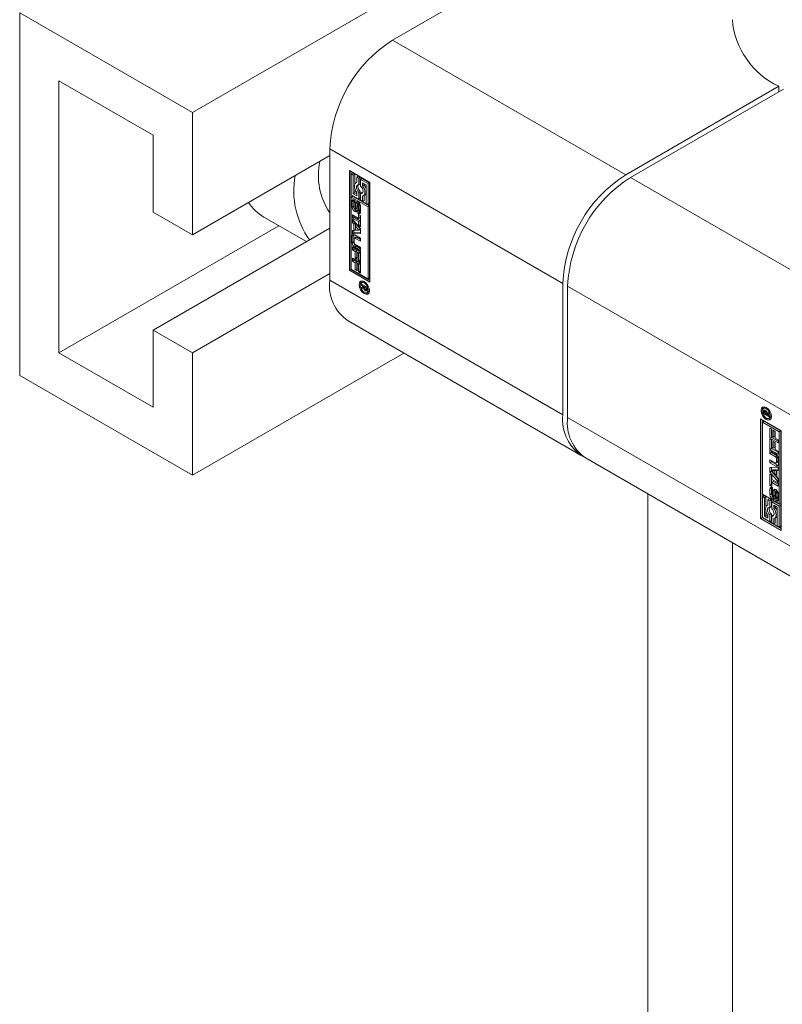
# Model space of a CAD drawing. Header units: millimetres. Extents: x 525 to 29324, y 175 to 20618.
# Tile 262 of 588: x 14097 to 14166, y 13453 to 13542. Entities that reach past the tile are written whole.
import ezdxf

# ---------------------------------------------------------------- set-up
doc = ezdxf.new("R2010")
doc.units = ezdxf.units.MM
doc.linetypes.add('SLD-Centrada-doble', pattern=[12.7, 6.35, -1.27, 1.27, -1.27, 1.27, -1.27])
doc.linetypes.add('SLD-Continua', pattern=[0])

msp = doc.modelspace()

# ---------------------------------------------------------------- linework, layer by layer
at = {"color": 7, "linetype": 'SLD-Continua', "lineweight": 18, "ltscale": 35}
for p, q in [((14161.482, 13561.532), (14112.843, 13533.453)), ((14161.482, 13557.653), (14130.874, 13539.983)), ((14097.286, 13509.771), (14097.286, 13542.433)), ((14112.843, 13533.453), (14097.286, 13542.433)), ((14100.822, 13536.309), (14109.307, 13531.411)), ((14100.822, 13511.813), (14100.822, 13536.309)), ((14151.875, 13527.859), (14165.666, 13535.821)), ((14166.09, 13535.576), (14152.299, 13527.615)), ((14165.666, 13535.331), (14165.666, 13535.821)), ((14112.843, 13522.429), (14112.843, 13533.453)), ((14109.307, 13531.411), (14109.307, 13524.47)), ((14125.217, 13530.185), (14125.217, 13518.345)), ((14125.217, 13529.573), (14112.843, 13522.429)), ((14126.985, 13528.226), (14128.841, 13527.154)), ((14126.985, 13519.244), (14126.985, 13528.226)), ((14127.126, 13528.144), (14127.126, 13519.325)), ((14127.301, 13528.004), (14127.16, 13527.922)), ((14127.16, 13527.922), (14127.16, 13526.044)), ((14127.335, 13527.821), (14127.16, 13527.922)), ((14127.477, 13527.903), (14127.301, 13528.004)), ((14127.477, 13527.903), (14127.335, 13527.821)), ((14127.477, 13527.023), (14127.477, 13527.903)), ((14127.335, 13526.145), (14127.335, 13527.821)), ((14127.65, 13527.176), (14127.576, 13527.133)), ((14127.792, 13527.721), (14127.65, 13527.639)), ((14127.65, 13527.639), (14127.65, 13527.16)), ((14127.825, 13527.538), (14127.65, 13527.639)), ((14127.967, 13527.62), (14127.792, 13527.721)), ((14127.967, 13527.62), (14127.825, 13527.538)), ((14127.825, 13526.931), (14127.825, 13527.538)), ((14127.967, 13527.012), (14127.967, 13527.62)), ((14128.142, 13527.519), (14128.001, 13527.437)), ((14128.001, 13527.437), (14128.001, 13526.83)), ((14128.666, 13527.053), (14128.001, 13527.437)), ((14128.808, 13527.134), (14128.142, 13527.519)), ((14128.176, 13527.133), (14128.491, 13526.952)), ((14128.176, 13526.857), (14128.176, 13527.133)), ((14128.317, 13526.938), (14128.317, 13527.052)), ((14128.808, 13527.134), (14128.666, 13527.053)), ((14128.666, 13525.174), (14128.666, 13527.053)), ((14128.808, 13525.256), (14128.808, 13527.134)), ((14128.841, 13527.154), (14128.841, 13518.172)), ((14127.477, 13526.226), (14127.335, 13526.145)), ((14127.65, 13525.963), (14127.335, 13526.145)), ((14127.477, 13526.226), (14127.477, 13526.577)), ((14127.65, 13526.126), (14127.477, 13526.226)), ((14127.65, 13526.24), (14127.65, 13525.963)), ((14127.967, 13527.012), (14127.825, 13526.931)), ((14127.967, 13526.348), (14127.825, 13526.267)), ((14127.825, 13525.659), (14127.825, 13526.267)), ((14127.967, 13525.741), (14127.967, 13526.348)), ((14128.142, 13526.247), (14128.001, 13526.166)), ((14128.001, 13526.166), (14128.001, 13525.558)), ((14128.184, 13526.242), (14128.142, 13526.247)), ((14128.317, 13526.938), (14128.176, 13526.857)), ((14128.491, 13526.952), (14128.491, 13525.275)), ((14127.16, 13526.044), (14127.825, 13525.659)), ((14127.16, 13525.841), (14127.301, 13525.923)), ((14128.666, 13524.972), (14127.16, 13525.841)), ((14127.16, 13525.841), (14127.16, 13519.345)), ((14127.234, 13524.937), (14127.234, 13525.442)), ((14128.808, 13525.053), (14127.301, 13525.923)), ((14127.376, 13525.019), (14127.376, 13525.524)), ((14127.425, 13525.296), (14127.425, 13524.864)), ((14127.475, 13525.378), (14127.448, 13525.362)), ((14127.475, 13525.375), (14127.457, 13525.365)), ((14127.475, 13525.364), (14127.471, 13525.362)), ((14127.475, 13525.36), (14127.471, 13525.362)), ((14127.475, 13525.568), (14127.475, 13525.36)), ((14127.521, 13524.804), (14127.532, 13525.271)), ((14127.673, 13525.353), (14127.532, 13525.271)), ((14127.663, 13524.886), (14127.673, 13525.353)), ((14127.87, 13525.283), (14127.728, 13525.201)), ((14127.873, 13525.284), (14127.731, 13525.203)), ((14127.894, 13525.28), (14127.754, 13525.199)), ((14127.915, 13525.249), (14127.779, 13525.17)), ((14127.967, 13525.741), (14127.825, 13525.659)), ((14128.001, 13525.558), (14128.176, 13525.457)), ((14128.176, 13525.457), (14128.176, 13525.936)), ((14128.317, 13525.539), (14128.176, 13525.457)), ((14128.251, 13525.964), (14128.392, 13526.045)), ((14128.317, 13525.539), (14128.317, 13526.002)), ((14128.491, 13525.275), (14128.666, 13525.174)), ((14128.808, 13525.256), (14128.666, 13525.174)), ((14109.307, 13524.47), (14112.843, 13522.429)), ((14127.495, 13524.742), (14127.636, 13524.823)), ((14127.637, 13524.824), (14127.496, 13524.742)), ((14127.663, 13524.886), (14127.521, 13524.804)), ((14127.636, 13524.823), (14127.637, 13524.824)), ((14127.704, 13525.136), (14127.694, 13524.665)), ((14127.75, 13524.376), (14127.75, 13524.586)), ((14127.891, 13524.458), (14127.75, 13524.376)), ((14127.776, 13524.585), (14127.917, 13524.667)), ((14127.928, 13524.678), (14127.786, 13524.596)), ((14127.935, 13525.208), (14127.794, 13525.126)), ((14127.937, 13524.703), (14127.796, 13524.621)), ((14127.799, 13524.652), (14127.799, 13525.085)), ((14127.892, 13524.652), (14127.891, 13524.458)), ((14127.94, 13524.734), (14127.94, 13525.166)), ((14127.991, 13525.007), (14127.991, 13524.502)), ((14128.808, 13525.053), (14128.666, 13524.972)), ((14128.666, 13518.475), (14128.666, 13524.972)), ((14128.808, 13518.557), (14128.808, 13525.053)), ((14119.288, 13524.037), (14123.116, 13521.827)), ((14127.258, 13524.227), (14127.811, 13523.908)), ((14127.258, 13523.952), (14127.258, 13524.227)), ((14127.4, 13524.033), (14127.258, 13523.952)), ((14127.811, 13523.632), (14127.258, 13523.952)), ((14127.258, 13523.839), (14127.99, 13522.967)), ((14127.258, 13523.544), (14127.258, 13523.839)), ((14127.4, 13523.626), (14127.258, 13523.544)), ((14127.381, 13523.397), (14127.258, 13523.544)), ((14127.522, 13523.479), (14127.381, 13523.397)), ((14127.4, 13524.033), (14127.4, 13524.146)), ((14127.953, 13523.714), (14127.4, 13524.033)), ((14127.4, 13523.626), (14127.4, 13523.67)), ((14127.522, 13523.479), (14127.4, 13523.626)), ((14127.522, 13522.923), (14127.522, 13523.479)), ((14127.811, 13524.283), (14127.99, 13524.18)), ((14127.811, 13523.908), (14127.811, 13524.283)), ((14127.953, 13523.99), (14127.811, 13523.908)), ((14127.953, 13523.714), (14127.811, 13523.632)), ((14127.811, 13523.258), (14127.811, 13523.632)), ((14127.953, 13523.99), (14127.953, 13524.201)), ((14127.953, 13523.339), (14127.953, 13523.714)), ((14127.99, 13524.18), (14127.99, 13523.154)), ((14120.642, 13523.255), (14100.822, 13511.813)), ((14125.217, 13523.04), (14109.307, 13513.855)), ((14127.258, 13522.836), (14127.381, 13522.841)), ((14127.258, 13522.541), (14127.258, 13522.836)), ((14127.4, 13522.623), (14127.258, 13522.541)), ((14127.381, 13522.841), (14127.381, 13523.397)), ((14127.522, 13522.923), (14127.381, 13522.841)), ((14127.4, 13522.623), (14127.4, 13522.852)), ((14127.99, 13522.645), (14127.4, 13522.623)), ((14127.682, 13523.291), (14127.54, 13523.209)), ((14127.83, 13522.86), (14127.54, 13523.209)), ((14127.54, 13523.209), (14127.54, 13522.846)), ((14127.54, 13522.846), (14127.83, 13522.86)), ((14127.972, 13522.941), (14127.682, 13523.291)), ((14127.953, 13523.339), (14127.811, 13523.258)), ((14127.99, 13523.154), (14127.811, 13523.258)), ((14127.972, 13522.941), (14127.83, 13522.86)), ((14127.99, 13523.318), (14127.953, 13523.339)), ((14127.99, 13522.967), (14127.99, 13522.568)), ((14127.236, 13521.721), (14127.236, 13522.306)), ((14127.99, 13522.568), (14127.258, 13522.541)), ((14127.377, 13521.803), (14127.377, 13522.388)), ((14127.415, 13522.104), (14127.415, 13521.716)), ((14127.578, 13522.233), (14127.437, 13522.151)), ((14127.462, 13522.437), (14127.99, 13522.132)), ((14127.99, 13521.857), (14127.488, 13522.146)), ((14127.99, 13522.02), (14127.629, 13522.228)), ((14127.99, 13522.132), (14127.99, 13521.857)), ((14127.258, 13521.351), (14127.99, 13520.928)), ((14127.258, 13521.077), (14127.258, 13521.351)), ((14127.4, 13521.159), (14127.258, 13521.077)), ((14127.508, 13520.933), (14127.258, 13521.077)), ((14127.4, 13521.159), (14127.4, 13521.269)), ((14127.649, 13521.015), (14127.4, 13521.159)), ((14127.99, 13521.025), (14127.462, 13521.33)), ((14127.488, 13521.59), (14127.99, 13521.301)), ((14127.649, 13521.015), (14127.508, 13520.933)), ((14127.508, 13520.314), (14127.508, 13520.933)), ((14127.99, 13521.188), (14127.603, 13521.411)), ((14127.649, 13520.396), (14127.649, 13521.015)), ((14127.828, 13520.912), (14127.686, 13520.83)), ((14127.811, 13520.758), (14127.686, 13520.83)), ((14127.686, 13520.83), (14127.686, 13520.211)), ((14127.953, 13520.839), (14127.811, 13520.758)), ((14127.953, 13520.839), (14127.828, 13520.912)), ((14127.953, 13520.189), (14127.953, 13520.839)), ((14127.99, 13521.301), (14127.99, 13521.025)), ((14127.99, 13520.928), (14127.99, 13520.004)), ((14127.258, 13520.346), (14127.99, 13519.924)), ((14127.258, 13520.072), (14127.258, 13520.346)), ((14127.4, 13520.154), (14127.258, 13520.072)), ((14127.508, 13519.928), (14127.258, 13520.072)), ((14127.4, 13520.154), (14127.4, 13520.264)), ((14127.649, 13520.01), (14127.4, 13520.154)), ((14127.649, 13520.396), (14127.508, 13520.314)), ((14127.686, 13520.211), (14127.508, 13520.314)), ((14127.649, 13520.01), (14127.508, 13519.928)), ((14127.508, 13519.31), (14127.508, 13519.928)), ((14127.686, 13520.374), (14127.649, 13520.396)), ((14127.649, 13519.391), (14127.649, 13520.01)), ((14127.811, 13520.108), (14127.811, 13520.758)), ((14127.953, 13520.189), (14127.811, 13520.108)), ((14127.99, 13520.004), (14127.811, 13520.108)), ((14127.99, 13520.168), (14127.953, 13520.189)), ((14127.99, 13519.924), (14127.99, 13519)), ((14127.126, 13519.325), (14126.985, 13519.244)), ((14128.841, 13518.172), (14126.985, 13519.244)), ((14127.126, 13519.325), (14128.841, 13518.335)), ((14127.16, 13519.345), (14128.666, 13518.475)), ((14127.649, 13519.391), (14127.508, 13519.31)), ((14127.686, 13519.206), (14127.508, 13519.31)), ((14127.686, 13519.37), (14127.649, 13519.391)), ((14127.828, 13519.907), (14127.686, 13519.825)), ((14127.811, 13519.753), (14127.686, 13519.825)), ((14127.686, 13519.825), (14127.686, 13519.206)), ((14127.953, 13519.835), (14127.811, 13519.753)), ((14127.811, 13519.103), (14127.811, 13519.753)), ((14127.953, 13519.185), (14127.811, 13519.103)), ((14127.99, 13519), (14127.811, 13519.103)), ((14127.953, 13519.835), (14127.828, 13519.907)), ((14127.953, 13519.185), (14127.953, 13519.835)), ((14127.99, 13519.163), (14127.953, 13519.185)), ((14125.217, 13518.958), (14112.843, 13511.814)), ((14128.21, 13518.208), (14128.069, 13518.126)), ((14128.31, 13518.232), (14128.21, 13518.208)), ((14128.666, 13518.475), (14128.808, 13518.557)), ((14128.065, 13518.006), (14128.572, 13517.713)), ((14128.065, 13517.891), (14128.065, 13518.006)), ((14128.165, 13517.949), (14128.065, 13517.891)), ((14128.3, 13517.756), (14128.065, 13517.891)), ((14128.065, 13517.738), (14128.3, 13517.756)), ((14128.065, 13517.604), (14128.065, 13517.738)), ((14128.207, 13517.686), (14128.065, 13517.604)), ((14128.261, 13517.637), (14128.065, 13517.604)), ((14128.207, 13517.686), (14128.207, 13517.749)), ((14128.323, 13517.706), (14128.207, 13517.686)), ((14128.326, 13517.675), (14128.261, 13517.637)), ((14128.4, 13517.813), (14128.3, 13517.756)), ((14128.423, 13517.799), (14128.323, 13517.742)), ((14128.323, 13517.742), (14128.323, 13517.715)), ((14128.489, 13517.647), (14128.323, 13517.742)), ((14128.551, 13517.495), (14128.409, 13517.414)), ((14128.465, 13517.517), (14128.572, 13517.579)), ((14128.572, 13517.584), (14128.476, 13517.529)), ((14128.488, 13517.575), (14128.489, 13517.589)), ((14128.572, 13517.694), (14128.489, 13517.647)), ((14128.572, 13517.652), (14128.489, 13517.604)), ((14128.489, 13517.604), (14128.489, 13517.647)), ((14128.572, 13517.637), (14128.489, 13517.589)), ((14128.489, 13517.589), (14128.489, 13517.604)), ((14128.562, 13517.488), (14128.569, 13517.484)), ((14128.572, 13517.713), (14128.572, 13517.521)), ((14128.581, 13517.239), (14128.723, 13517.321)), ((14146.218, 13506.222), (14146.218, 13518.062)), ((14146.642, 13517.817), (14146.642, 13505.977)), ((14126.874, 13514.683), (14147.875, 13502.559)), ((14109.307, 13513.855), (14109.307, 13506.915)), ((14112.843, 13511.814), (14109.307, 13513.855)), ((14109.307, 13506.915), (14100.822, 13511.813)), ((14112.843, 13500.791), (14112.843, 13511.814)), ((14131.89, 13511.787), (14112.843, 13500.791)), ((14112.843, 13500.791), (14097.286, 13509.771)), ((14164.421, 13506.881), (14164.279, 13506.799)), ((14164.52, 13506.905), (14164.421, 13506.881)), ((14164.019, 13505.866), (14165.876, 13504.795)), ((14164.019, 13496.884), (14164.019, 13505.866)), ((14164.16, 13505.785), (14164.16, 13496.966)), ((14164.289, 13506.325), (14164.289, 13506.517)), ((14164.388, 13506.382), (14164.289, 13506.325)), ((14164.795, 13506.032), (14164.289, 13506.325)), ((14164.372, 13506.449), (14164.371, 13506.434)), ((14164.371, 13506.434), (14164.371, 13506.392)), ((14164.371, 13506.392), (14164.537, 13506.296)), ((14164.373, 13506.463), (14164.372, 13506.449)), ((14164.504, 13506.584), (14164.395, 13506.521)), ((14164.43, 13506.541), (14164.43, 13506.599)), ((14164.534, 13506.55), (14164.458, 13506.506)), ((14164.576, 13506.479), (14164.512, 13506.443)), ((14164.678, 13506.405), (14164.537, 13506.323)), ((14164.678, 13506.378), (14164.537, 13506.296)), ((14164.537, 13506.296), (14164.537, 13506.323)), ((14164.702, 13506.364), (14164.56, 13506.283)), ((14164.795, 13506.3), (14164.56, 13506.283)), ((14164.56, 13506.283), (14164.795, 13506.147)), ((14164.602, 13506.307), (14164.579, 13506.32)), ((14164.6, 13506.401), (14164.795, 13506.434)), ((14164.678, 13506.405), (14164.678, 13506.414)), ((14164.678, 13506.378), (14164.678, 13506.405)), ((14164.795, 13506.371), (14164.702, 13506.364)), ((14164.792, 13505.912), (14164.933, 13505.994)), ((14164.795, 13506.434), (14164.795, 13506.3)), ((14164.795, 13506.147), (14164.795, 13506.032)), ((14164.194, 13505.563), (14164.336, 13505.645)), ((14164.194, 13505.563), (14164.194, 13499.067)), ((14165.7, 13504.693), (14164.194, 13505.563)), ((14165.842, 13504.775), (14164.336, 13505.645)), ((14164.871, 13505.038), (14165.049, 13504.935)), ((14164.871, 13504.115), (14164.871, 13505.038)), ((14165.012, 13504.196), (14165.012, 13504.957)), ((14165.049, 13504.935), (14165.049, 13504.285)), ((14165.012, 13504.196), (14164.871, 13504.115)), ((14165.602, 13503.692), (14164.871, 13504.115)), ((14164.871, 13504.034), (14165.049, 13503.931)), ((14164.871, 13503.11), (14164.871, 13504.034)), ((14165.602, 13503.856), (14165.012, 13504.196)), ((14165.049, 13504.285), (14165.174, 13504.213)), ((14165.174, 13504.832), (14165.353, 13504.729)), ((14165.174, 13504.213), (14165.174, 13504.832)), ((14165.315, 13504.295), (14165.174, 13504.213)), ((14165.315, 13504.295), (14165.315, 13504.75)), ((14165.353, 13504.729), (14165.353, 13504.11)), ((14165.353, 13504.11), (14165.602, 13503.966)), ((14165.602, 13503.966), (14165.602, 13503.692)), ((14165.842, 13504.775), (14165.7, 13504.693)), ((14165.7, 13498.197), (14165.7, 13504.693)), ((14165.842, 13498.279), (14165.842, 13504.775)), ((14165.876, 13504.795), (14165.876, 13495.813)), ((14165.012, 13503.192), (14164.871, 13503.11)), ((14165.602, 13502.688), (14164.871, 13503.11)), ((14165.012, 13503.192), (14165.012, 13503.952)), ((14165.602, 13502.851), (14165.012, 13503.192)), ((14165.049, 13503.931), (14165.049, 13503.28)), ((14165.049, 13503.28), (14165.174, 13503.208)), ((14165.174, 13503.827), (14165.353, 13503.724)), ((14165.174, 13503.208), (14165.174, 13503.827)), ((14165.315, 13503.29), (14165.174, 13503.208)), ((14165.315, 13503.29), (14165.315, 13503.746)), ((14165.353, 13503.724), (14165.353, 13503.105)), ((14165.353, 13503.105), (14165.602, 13502.961)), ((14148.3, 13502.314), (14167.643, 13491.147)), ((14164.871, 13503.014), (14165.398, 13502.709)), ((14164.871, 13502.738), (14164.871, 13503.014)), ((14165.012, 13502.819), (14164.871, 13502.738)), ((14165.372, 13502.448), (14164.871, 13502.738)), ((14164.871, 13502.182), (14165.372, 13501.892)), ((14164.871, 13501.906), (14164.871, 13502.182)), ((14165.012, 13502.819), (14165.012, 13502.932)), ((14165.514, 13502.53), (14165.012, 13502.819)), ((14165.445, 13501.934), (14165.445, 13502.322)), ((14165.586, 13502.015), (14165.586, 13502.404)), ((14165.602, 13502.961), (14165.602, 13502.688)), ((14165.625, 13502.317), (14165.625, 13501.732)), ((14165.012, 13501.988), (14164.871, 13501.906)), ((14165.398, 13501.601), (14164.871, 13501.906)), ((14164.871, 13501.47), (14165.602, 13501.497)), ((14164.871, 13501.071), (14164.871, 13501.47)), ((14165.012, 13501.988), (14165.012, 13502.1)), ((14165.54, 13501.683), (14165.012, 13501.988)), ((14165.012, 13501.153), (14165.012, 13501.475)), ((14165.424, 13501.887), (14165.565, 13501.969)), ((14165.602, 13501.497), (14165.602, 13501.202)), ((14165.012, 13501.153), (14164.871, 13501.071)), ((14165.602, 13500.199), (14164.871, 13501.071)), ((14164.871, 13500.884), (14165.049, 13500.781)), ((14164.871, 13499.859), (14164.871, 13500.884)), ((14165.602, 13500.45), (14165.012, 13501.153)), ((14165.012, 13499.94), (14165.012, 13500.802)), ((14165.171, 13501.26), (14165.03, 13501.178)), ((14165.32, 13501.193), (14165.03, 13501.178)), ((14165.03, 13501.178), (14165.32, 13500.829)), ((14165.049, 13500.781), (14165.049, 13500.406)), ((14165.049, 13500.406), (14165.602, 13500.087)), ((14165.461, 13501.274), (14165.171, 13501.26)), ((14165.461, 13501.274), (14165.32, 13501.193)), ((14165.32, 13500.829), (14165.32, 13501.193)), ((14165.461, 13500.911), (14165.32, 13500.829)), ((14165.461, 13500.911), (14165.461, 13501.274)), ((14165.602, 13501.268), (14165.479, 13501.197)), ((14165.602, 13501.202), (14165.479, 13501.197)), ((14165.479, 13501.197), (14165.479, 13500.641)), ((14165.479, 13500.641), (14165.602, 13500.494)), ((14165.602, 13500.494), (14165.602, 13500.199)), ((14164.869, 13499.031), (14164.869, 13499.536)), ((14165.012, 13499.94), (14164.871, 13499.859)), ((14165.049, 13499.756), (14164.871, 13499.859)), ((14165.01, 13499.113), (14165.01, 13499.618)), ((14165.049, 13499.919), (14165.012, 13499.94)), ((14165.191, 13500.212), (14165.049, 13500.13)), ((14165.049, 13500.13), (14165.049, 13499.756)), ((14165.602, 13499.811), (14165.049, 13500.13)), ((14165.111, 13499.662), (14165.11, 13499.452)), ((14165.602, 13499.974), (14165.191, 13500.212)), ((14165.602, 13500.087), (14165.602, 13499.811)), ((14153.855, 13158.654), (14153.855, 13499.107)), ((14153.855, 13158.654), (14153.855, 13499.107)), ((14153.855, 13158.654), (14153.855, 13499.107)), ((14153.855, 13158.654), (14153.855, 13499.107)), ((14153.855, 13158.654), (14153.855, 13499.107)), ((14164.194, 13499.067), (14165.7, 13498.197)), ((14164.336, 13498.946), (14164.194, 13498.864)), ((14164.369, 13498.763), (14164.194, 13498.864)), ((14164.194, 13498.864), (14164.194, 13496.986)), ((14164.511, 13498.845), (14164.336, 13498.946)), ((14164.511, 13498.845), (14164.369, 13498.763)), ((14164.369, 13497.087), (14164.369, 13498.763)), ((14164.511, 13497.965), (14164.511, 13498.845)), ((14164.826, 13498.663), (14164.685, 13498.581)), ((14165.001, 13498.562), (14164.826, 13498.663)), ((14165.062, 13499.386), (14165.062, 13498.954)), ((14165.11, 13499.468), (14165.085, 13499.453)), ((14165.132, 13498.837), (14165.274, 13498.919)), ((14165.156, 13498.903), (14165.166, 13499.373)), ((14165.298, 13498.984), (14165.308, 13499.455)), ((14165.339, 13499.234), (14165.329, 13498.767)), ((14165.507, 13499.378), (14165.366, 13499.297)), ((14165.386, 13498.679), (14165.389, 13498.676)), ((14165.386, 13498.47), (14165.386, 13498.679)), ((14165.543, 13499.354), (14165.407, 13499.275)), ((14165.413, 13498.676), (14165.554, 13498.758)), ((14165.568, 13499.311), (14165.428, 13499.231)), ((14165.436, 13498.743), (14165.436, 13499.175)), ((14165.527, 13498.551), (14165.527, 13498.742)), ((14165.577, 13498.824), (14165.577, 13499.256)), ((14165.626, 13499.101), (14165.626, 13498.596)), ((14164.685, 13498.118), (14164.61, 13498.075)), ((14164.685, 13498.581), (14164.685, 13498.102)), ((14164.86, 13498.48), (14164.685, 13498.581)), ((14165.001, 13498.562), (14164.86, 13498.48)), ((14164.86, 13497.873), (14164.86, 13498.48)), ((14165.001, 13497.954), (14164.86, 13497.873)), ((14165.001, 13497.954), (14165.001, 13498.562)), ((14165.176, 13498.461), (14165.035, 13498.379)), ((14165.7, 13497.995), (14165.035, 13498.379)), ((14165.035, 13498.379), (14165.035, 13497.772)), ((14165.842, 13498.076), (14165.176, 13498.461)), ((14165.21, 13497.799), (14165.21, 13498.076)), ((14165.21, 13498.076), (14165.525, 13497.894)), ((14165.352, 13497.88), (14165.21, 13497.799)), ((14165.352, 13497.88), (14165.352, 13497.994)), ((14165.527, 13498.551), (14165.386, 13498.47)), ((14165.525, 13497.894), (14165.525, 13496.217)), ((14165.7, 13498.197), (14165.842, 13498.279)), ((14165.842, 13498.076), (14165.7, 13497.995)), ((14165.7, 13496.116), (14165.7, 13497.995)), ((14165.842, 13496.198), (14165.842, 13498.076)), ((14164.16, 13496.966), (14164.019, 13496.884)), ((14165.876, 13495.813), (14164.019, 13496.884)), ((14165.876, 13495.976), (14164.16, 13496.966)), ((14164.194, 13496.986), (14164.86, 13496.601)), ((14164.511, 13497.168), (14164.369, 13497.087)), ((14164.685, 13496.905), (14164.369, 13497.087)), ((14164.511, 13497.168), (14164.511, 13497.519)), ((14164.685, 13497.068), (14164.511, 13497.168)), ((14164.685, 13497.182), (14164.685, 13496.905)), ((14165.001, 13497.29), (14164.86, 13497.209)), ((14164.86, 13496.601), (14164.86, 13497.209)), ((14165.001, 13496.683), (14165.001, 13497.29)), ((14165.176, 13497.189), (14165.035, 13497.108)), ((14165.035, 13497.108), (14165.035, 13496.5)), ((14165.218, 13497.184), (14165.176, 13497.189)), ((14165.21, 13496.399), (14165.21, 13496.878)), ((14165.285, 13496.906), (14165.426, 13496.987)), ((14165.352, 13496.481), (14165.352, 13496.944)), ((14165.001, 13496.683), (14164.86, 13496.601)), ((14165.035, 13496.5), (14165.21, 13496.399)), ((14165.352, 13496.481), (14165.21, 13496.399)), ((14165.525, 13496.217), (14165.7, 13496.116)), ((14165.842, 13496.198), (14165.7, 13496.116)), ((14161.482, 13494.704), (14161.482, 12561.971))]:
    msp.add_line(p, q, dxfattribs=at)
at = {"color": 8, "linetype": 'SLD-Centrada-doble', "lineweight": 18, "ltscale": 35}
for p, q in [((14130.874, 13539.983), (14151.875, 13527.859)), ((14125.217, 13530.185), (14146.218, 13518.062)), ((14173.3, 13515.491), (14152.299, 13527.615)), ((14127.376, 13525.524), (14127.234, 13525.442)), ((14127.893, 13525.281), (14127.753, 13525.2)), ((14127.376, 13525.019), (14127.234, 13524.937)), ((14127.464, 13524.539), (14127.606, 13524.621)), ((14127.653, 13524.843), (14127.512, 13524.762)), ((14127.762, 13524.369), (14127.903, 13524.451)), ((14127.94, 13525.166), (14127.799, 13525.085)), ((14127.94, 13524.734), (14127.799, 13524.652)), ((14127.377, 13522.388), (14127.236, 13522.306)), ((14127.377, 13521.803), (14127.236, 13521.721)), ((14127.629, 13522.228), (14127.488, 13522.146)), ((14127.603, 13521.411), (14127.462, 13521.33)), ((14125.217, 13518.345), (14146.218, 13506.222)), ((14128.325, 13518.101), (14128.421, 13518.156)), ((14128.411, 13517.527), (14128.332, 13517.481)), ((14128.407, 13517.415), (14128.549, 13517.496)), ((14128.42, 13517.407), (14128.562, 13517.488)), ((14128.572, 13517.624), (14128.488, 13517.575)), ((14128.529, 13517.401), (14128.518, 13517.395)), ((14167.643, 13505.693), (14146.642, 13517.817)), ((14128.325, 13517.142), (14128.455, 13517.217)), ((14164.4, 13506.648), (14164.299, 13506.59)), ((14164.632, 13506.829), (14164.535, 13506.774)), ((14167.643, 13493.853), (14146.642, 13505.977)), ((14164.43, 13506.599), (14164.289, 13506.517)), ((14164.514, 13506.574), (14164.424, 13506.522)), ((14164.529, 13506.557), (14164.45, 13506.511)), ((14164.666, 13505.89), (14164.535, 13505.815)), ((14165.514, 13502.53), (14165.372, 13502.448)), ((14165.586, 13502.404), (14165.445, 13502.322)), ((14165.54, 13501.683), (14165.398, 13501.601)), ((14165.586, 13502.015), (14165.445, 13501.934)), ((14165.01, 13499.618), (14164.869, 13499.536)), ((14165.01, 13499.113), (14164.869, 13499.031)), ((14165.11, 13499.466), (14165.092, 13499.456)), ((14165.24, 13498.715), (14165.099, 13498.633)), ((14165.287, 13498.933), (14165.145, 13498.851)), ((14165.295, 13498.959), (14165.154, 13498.878)), ((14165.298, 13498.984), (14165.156, 13498.903)), ((14165.308, 13499.455), (14165.166, 13499.373)), ((14165.388, 13499.294), (14165.528, 13499.375)), ((14165.56, 13498.762), (14165.419, 13498.681)), ((14165.573, 13498.789), (14165.432, 13498.707)), ((14165.577, 13499.256), (14165.436, 13499.175)), ((14165.577, 13498.824), (14165.436, 13498.743)), ((14165.537, 13498.545), (14165.396, 13498.464))]:
    msp.add_line(p, q, dxfattribs=at)
at = {"color": 7, "linetype": 'SLD-Continua', "lineweight": 18, "ltscale": 35, "flags": 128}
for points in [[(14127.65, 13527.16), (14127.561, 13527.123), (14127.493, 13527.052), (14127.45, 13526.95), (14127.436, 13526.824), (14127.45, 13526.681), (14127.493, 13526.529), (14127.561, 13526.379), (14127.65, 13526.24)], [(14127.825, 13526.267), (14127.74, 13526.365), (14127.672, 13526.481), (14127.628, 13526.604), (14127.613, 13526.722), (14127.628, 13526.822), (14127.672, 13526.894), (14127.74, 13526.932), (14127.825, 13526.931)], [(14128.001, 13526.83), (14128.086, 13526.732), (14128.155, 13526.615), (14128.198, 13526.492), (14128.214, 13526.375), (14128.198, 13526.275), (14128.155, 13526.202), (14128.086, 13526.165), (14128.001, 13526.166)], [(14128.176, 13525.936), (14128.265, 13525.973), (14128.333, 13526.044), (14128.376, 13526.146), (14128.39, 13526.273), (14128.376, 13526.416), (14128.333, 13526.567), (14128.265, 13526.717), (14128.176, 13526.857)], [(14127.389, 13525.604), (14127.38, 13525.573), (14127.376, 13525.524)], [(14127.686, 13525.434), (14127.677, 13525.403), (14127.673, 13525.353)], [(14127.873, 13525.284), (14127.87, 13525.283), (14127.87, 13525.283)], [(14127.606, 13524.621), (14127.65, 13524.6), (14127.681, 13524.592)], [(14127.903, 13524.451), (14127.948, 13524.43), (14127.979, 13524.422)], [(14127.935, 13525.208), (14127.934, 13525.213), (14127.933, 13525.217)], [(14127.389, 13522.465), (14127.381, 13522.437), (14127.377, 13522.388)], [(14128.325, 13517.142), (14128.146, 13517.286), (14127.994, 13517.491), (14127.892, 13517.725), (14127.857, 13517.953), (14127.892, 13518.139), (14127.994, 13518.256), (14128.146, 13518.286), (14128.325, 13518.223)], [(14128.325, 13518.101), (14128.186, 13518.149), (14128.069, 13518.126), (14127.99, 13518.036), (14127.963, 13517.892), (14127.99, 13517.716), (14128.069, 13517.535), (14128.186, 13517.376), (14128.325, 13517.264)], [(14127.998, 13518.052), (14128.034, 13518.221), (14128.072, 13518.284)], [(14128.325, 13518.223), (14128.504, 13518.079), (14128.656, 13517.874), (14128.758, 13517.64), (14128.793, 13517.412), (14128.758, 13517.226), (14128.656, 13517.109), (14128.504, 13517.08), (14128.325, 13517.142)], [(14128.325, 13517.264), (14128.464, 13517.216), (14128.581, 13517.239), (14128.66, 13517.329), (14128.687, 13517.473), (14128.66, 13517.649), (14128.581, 13517.831), (14128.464, 13517.989), (14128.325, 13518.101)], [(14128.723, 13517.321), (14128.723, 13517.321), (14128.793, 13517.395)], [(14128.719, 13517.163), (14128.646, 13517.161), (14128.482, 13517.215)], [(14164.535, 13505.815), (14164.356, 13505.96), (14164.204, 13506.164), (14164.103, 13506.399), (14164.067, 13506.626), (14164.103, 13506.812), (14164.204, 13506.929), (14164.356, 13506.959), (14164.535, 13506.896)], [(14164.535, 13506.774), (14164.397, 13506.822), (14164.279, 13506.799), (14164.201, 13506.709), (14164.173, 13506.565), (14164.201, 13506.389), (14164.279, 13506.208), (14164.397, 13506.049), (14164.535, 13505.937)], [(14164.209, 13506.725), (14164.244, 13506.894), (14164.283, 13506.957)], [(14164.535, 13506.896), (14164.715, 13506.752), (14164.867, 13506.547), (14164.968, 13506.313), (14165.004, 13506.085), (14164.968, 13505.899), (14164.867, 13505.782), (14164.715, 13505.753), (14164.535, 13505.815)], [(14164.535, 13505.937), (14164.674, 13505.889), (14164.792, 13505.912), (14164.87, 13506.002), (14164.898, 13506.147), (14164.87, 13506.323), (14164.792, 13506.504), (14164.674, 13506.662), (14164.535, 13506.774)], [(14164.93, 13505.836), (14164.856, 13505.834), (14164.692, 13505.888)], [(14164.933, 13505.994), (14164.933, 13505.994), (14165.003, 13506.068)], [(14165.54, 13501.683), (14165.584, 13501.662), (14165.613, 13501.655)], [(14165.023, 13499.698), (14165.015, 13499.667), (14165.01, 13499.618)], [(14165.32, 13499.528), (14165.313, 13499.502), (14165.308, 13499.455)], [(14165.24, 13498.715), (14165.285, 13498.694), (14165.316, 13498.686)], [(14164.685, 13498.102), (14164.595, 13498.065), (14164.527, 13497.994), (14164.485, 13497.892), (14164.47, 13497.766), (14164.485, 13497.623), (14164.527, 13497.471), (14164.595, 13497.321), (14164.685, 13497.182)], [(14164.86, 13497.209), (14164.774, 13497.307), (14164.706, 13497.423), (14164.662, 13497.546), (14164.647, 13497.664), (14164.662, 13497.764), (14164.706, 13497.836), (14164.774, 13497.874), (14164.86, 13497.873)], [(14165.035, 13497.772), (14165.121, 13497.674), (14165.189, 13497.557), (14165.233, 13497.434), (14165.248, 13497.317), (14165.233, 13497.217), (14165.189, 13497.144), (14165.121, 13497.107), (14165.035, 13497.108)], [(14165.21, 13496.878), (14165.3, 13496.915), (14165.368, 13496.986), (14165.41, 13497.088), (14165.425, 13497.215), (14165.41, 13497.358), (14165.368, 13497.509), (14165.3, 13497.659), (14165.21, 13497.799)], [(14165.537, 13498.545), (14165.582, 13498.524), (14165.613, 13498.516)]]:
    msp.add_lwpolyline(points, dxfattribs=at)
at = {"color": 7, "linetype": 'SLD-Continua', "lineweight": 18, "ltscale": 1225}
for centre, radius, start, end in [((14168.799, 13542.464), 7.345, 185.02859, 244.74784), ((14137.499, 13529.626), 12.294, 122.60548, 177.39452), ((14130.23, 13527.808), 6.042, 168.1083, 213.94096), ((14129.583, 13526.398), 7.607, 169.57492, 215.4673), ((14158.5, 13517.503), 12.294, 122.60548, 177.39452), ((14158.924, 13517.258), 12.294, 122.60548, 177.39452), ((14128.297, 13526.774), 0.539, 162.47918, 232.20134), ((14127.408, 13526.257), 1.136, 17.62276, 36.85666), ((14128.263, 13526.261), 0.252, 300.83916, 334.98006), ((14121.48, 13527.754), 4.315, 213.89303, 239.47678), ((14127.375, 13525.465), 0.142, 50.79671, 189.21404), ((14127.574, 13525.297), 0.15, 166.77154, 180.43091), ((14127.49, 13525.317), 0.0626, 140.0764, 167.52498), ((14127.459, 13525.342), 0.0236, 94.9954, 138.51517), ((14127.457, 13525.338), 0.0274, 60.08732, 89.71993), ((14127.306, 13525.3), 0.317, 57.82377, 59.99074), ((14127.672, 13525.295), 0.142, 50.85509, 189.57191), ((14127.492, 13524.984), 0.5, 2.60548, 57.39452), ((14127.881, 13525.263), 0.0224, 58.51051, 111.08126), ((14127.734, 13524.96), 0.5, 182.60548, 237.39452), ((14127.837, 13525.034), 0.462, 181.8489, 208.36854), ((14127.638, 13524.866), 0.213, 180.60223, 195.82321), ((14127.581, 13524.848), 0.153, 195.03494, 213.49082), ((14127.505, 13524.796), 0.0616, 213.07265, 238.43976), ((14127.554, 13524.648), 0.141, 230.47876, 7.14399), ((14127.485, 13524.761), 0.0218, 233.68495, 298.75307), ((14127.842, 13525.004), 0.45, 215.49905, 238.32662), ((14127.472, 13524.779), 0.0436, 303.49718, 336.98537), ((14127.397, 13524.81), 0.124, 337.05956, 357.09482), ((14127.613, 13524.86), 0.0436, 303.49718, 336.98537), ((14127.539, 13524.892), 0.124, 337.05956, 357.09482), ((14127.882, 13525.132), 0.178, 170.91274, 178.94532), ((14127.798, 13525.145), 0.093, 153.22709, 170.37182), ((14127.745, 13525.172), 0.0335, 114.5698, 153.90789), ((14127.739, 13525.181), 0.0231, 54.95034, 110.70197), ((14127.764, 13524.608), 0.0258, 236.84942, 278.18671), ((14127.921, 13524.645), 0.318, 237.53392, 239.98735), ((14127.731, 13525.163), 0.0431, 58.37828, 59.99604), ((14127.717, 13525.143), 0.067, 24.24361, 57.38086), ((14127.851, 13524.479), 0.142, 230.79671, 9.21404), ((14127.763, 13524.608), 0.026, 281.16512, 333.60613), ((14127.621, 13525.091), 0.176, 11.43201, 26.7326), ((14127.726, 13524.633), 0.0708, 328.7073, 350.44772), ((14127.596, 13525.083), 0.202, 0.3674, 12.23693), ((14127.645, 13524.651), 0.154, 348.72599, 0.31483), ((14128.062, 13524.726), 0.318, 237.53392, 239.98735), ((14127.904, 13524.69), 0.027, 300.62512, 333.08952), ((14127.867, 13524.715), 0.0708, 328.7073, 350.44772), ((14127.738, 13525.165), 0.202, 0.3674, 12.23693), ((14127.786, 13524.733), 0.154, 348.72599, 0.31483), ((14127.374, 13522.329), 0.14, 50.79671, 189.21404), ((14127.727, 13521.744), 0.492, 182.60548, 237.39452), ((14127.868, 13521.825), 0.492, 182.60548, 237.39452), ((14127.46, 13522.112), 0.0448, 50.79671, 189.21404), ((14127.573, 13521.723), 0.158, 182.60548, 237.39452), ((14127.599, 13522.186), 0.0516, 54.38183, 114.31395), ((14129.022, 13517.861), 3.836, 172.74417, 235.94365), ((14128.592, 13517.695), 0.337, 189.84392, 219.35857), ((14128.623, 13517.714), 0.3, 179.82336, 203.30938), ((14128.552, 13517.655), 0.28, 218.30946, 238.92355), ((14128.489, 13517.662), 0.156, 205.24929, 236.18951), ((14128.492, 13517.668), 0.162, 236.49125, 239.97169), ((14128.508, 13517.59), 0.202, 240.0016, 240.66025), ((14128.522, 13517.583), 0.204, 236.34761, 239.96911), ((14128.475, 13517.638), 0.128, 239.62454, 252.37878), ((14128.481, 13517.493), 0.106, 234.93868, 290.7762), ((14128.449, 13517.544), 0.0312, 246.49279, 329.89791), ((14128.364, 13517.582), 0.124, 334.53833, 356.82327), ((14128.68, 13517.718), 0.258, 224.96633, 239.39061), ((14128.48, 13517.469), 0.0842, 297.03951, 345.54512), ((14128.65, 13517.671), 0.202, 240.0016, 240.66025), ((14128.664, 13517.665), 0.204, 236.34761, 239.96911), ((14128.309, 13517.521), 0.263, 343.96393, 0.03408), ((14164.38, 13506.569), 0.0842, 117.03951, 165.54512), ((14164.38, 13506.545), 0.106, 54.93868, 110.7762), ((14164.725, 13506.597), 0.295, 172.40167, 179.57913), ((14164.338, 13506.455), 0.204, 56.34761, 59.96911), ((14164.352, 13506.449), 0.202, 60.0016, 60.66025), ((14164.309, 13506.384), 0.28, 38.30946, 58.92355), ((14150.05, 13505.772), 3.859, 173.30165, 239.51731), ((14150.448, 13505.492), 3.836, 172.74417, 235.94365), ((14164.551, 13506.517), 0.263, 163.96393, 180.03408), ((14164.496, 13506.456), 0.124, 154.53833, 176.82327), ((14164.411, 13506.494), 0.0312, 66.49279, 149.89791), ((14164.385, 13506.4), 0.128, 59.62454, 72.37878), ((14164.369, 13506.371), 0.162, 56.49125, 59.97169), ((14164.371, 13506.376), 0.156, 25.24929, 56.18951), ((14164.237, 13506.324), 0.3, 359.82336, 23.30938), ((14164.268, 13506.344), 0.337, 9.84392, 39.35857), ((14165.288, 13502.315), 0.158, 2.60548, 57.39452), ((14165.133, 13502.294), 0.492, 2.60548, 57.39452), ((14165.429, 13502.397), 0.158, 2.60548, 57.39452), ((14165.401, 13501.927), 0.0448, 230.79671, 9.21404), ((14165.487, 13501.709), 0.14, 230.79671, 9.21404), ((14165.535, 13502.01), 0.0516, 305.69804, 5.62038), ((14165.009, 13499.559), 0.142, 50.79671, 189.21404), ((14164.94, 13499.394), 0.318, 57.53392, 59.98735), ((14165.306, 13499.39), 0.141, 50.47876, 187.14399), ((14165.368, 13499.054), 0.5, 182.60548, 237.39452), ((14165.474, 13499.128), 0.464, 181.87837, 209.09309), ((14165.216, 13499.387), 0.154, 168.72599, 180.31483), ((14165.264, 13498.955), 0.202, 180.3674, 192.23693), ((14165.135, 13499.405), 0.0708, 148.7073, 170.44772), ((14165.239, 13498.947), 0.176, 191.43201, 206.7326), ((14165.097, 13499.43), 0.026, 101.16512, 153.60613), ((14165.143, 13498.895), 0.067, 204.24361, 237.38086), ((14165.096, 13499.43), 0.0258, 56.84942, 98.18671), ((14165.189, 13498.743), 0.142, 230.85509, 9.57191), ((14165.129, 13498.876), 0.0431, 238.37828, 239.99604), ((14165.121, 13498.857), 0.0231, 234.95034, 290.70197), ((14165.477, 13499.098), 0.45, 215.35002, 238.31943), ((14165.115, 13498.866), 0.0335, 294.5698, 333.90789), ((14165.062, 13498.893), 0.093, 333.22709, 350.37182), ((14164.978, 13498.906), 0.178, 350.91274, 358.94532), ((14165.256, 13498.948), 0.0345, 300.8886, 333.51869), ((14165.204, 13498.975), 0.093, 333.22709, 350.37182), ((14165.119, 13498.987), 0.178, 350.91274, 358.94532), ((14165.463, 13499.228), 0.124, 157.05956, 177.09482), ((14165.389, 13499.26), 0.0436, 123.49718, 156.98537), ((14165.375, 13499.277), 0.0218, 53.68495, 118.75307), ((14165.356, 13499.242), 0.0616, 33.07265, 58.43976), ((14165.403, 13498.7), 0.0274, 240.08732, 269.71993), ((14165.127, 13499.078), 0.5, 2.60548, 57.39452), ((14165.401, 13498.696), 0.0236, 274.9954, 318.51517), ((14165.279, 13499.191), 0.153, 15.03494, 33.49082), ((14165.371, 13498.721), 0.0626, 320.0764, 347.52498), ((14165.223, 13499.172), 0.213, 0.60223, 15.82321), ((14165.286, 13498.742), 0.15, 346.77154, 0.43091), ((14165.516, 13499.36), 0.0201, 60.2216, 116.76154), ((14165.542, 13498.778), 0.0235, 300.10234, 318.60458), ((14165.512, 13498.802), 0.0626, 320.0764, 347.52498), ((14165.367, 13499.254), 0.21, 0.54519, 14.12235), ((14165.428, 13498.823), 0.15, 346.77154, 0.43091), ((14165.331, 13497.716), 0.539, 162.47918, 232.20134), ((14164.443, 13497.199), 1.136, 17.63525, 36.85928), ((14165.555, 13498.738), 0.317, 237.82377, 239.99074), ((14165.486, 13498.574), 0.142, 230.79671, 9.21404), ((14165.696, 13498.82), 0.317, 237.82377, 239.99074), ((14165.297, 13497.203), 0.252, 300.8377, 334.94748)]:
    msp.add_arc(centre, radius, start, end, dxfattribs=at)

doc.saveas('drawing.dxf')
